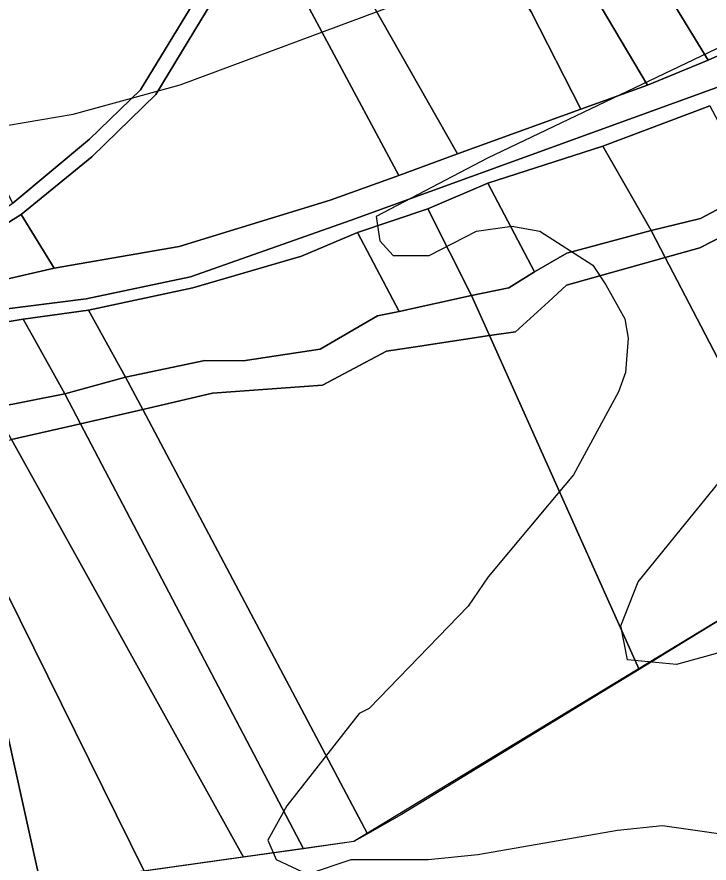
# Model space of a CAD drawing. Extents: x -510989 to -501240, y -1184665 to -1176098.
# Drawn here: x -503518.3 to -503376.2, y -1184200.7 to -1184027 of the extents above; entities that cross this region are included whole.
import ezdxf

# ---------------------------------------------------------------- set-up
doc = ezdxf.new("R2010")
doc.units = 0
for name, color, linetype in [('lesni_pozemek', 7, 'Continuous'), ('orna_puda', 7, 'Continuous'), ('ostatni_plocha_x_neplodna_puda', 7, 'Continuous'), ('ostatni_plocha_x_ostatni_komunikace', 7, 'Continuous'), ('popis', 7, 'Continuous'), ('STAV_zaplavove_uzemi', 7, 'Continuous'), ('vodni_plocha_x_vodni_tok_v_koryt_prir_n_upr', 7, 'Continuous'), ('vrstevnice_01', 7, 'Continuous'), ('vrstevnice_02', 7, 'Continuous')]:
    doc.layers.add(name, color=color, linetype=linetype)

msp = doc.modelspace()

# ---------------------------------------------------------------- linework, layer by layer
at = {"layer": 'lesni_pozemek'}
msp.add_lwpolyline([(-503662.92, -1183634.99), (-503622.31, -1183707.4), (-503587.58, -1183777.55), (-503576.52, -1183796.27), (-503543.5, -1183866.33), (-503513.65, -1183929.65), (-503487.73, -1183968.99), (-503478.74, -1183984.9), (-503470.2, -1184003.02), (-503477.05, -1184015.77), (-503492.95, -1184041.99), (-503503.44, -1184052.15), (-503519.21, -1184065.24), (-503532.36, -1184039.22), (-503581.63, -1183948.77), (-503607.29, -1183896.32), (-503646.1, -1183814.64), (-503678.66, -1183747.47), (-503699.47, -1183689.36), (-503724.17, -1183646.44)], dxfattribs=at)
for points in [[(-503424.22, -1183931.64), (-503363.67, -1184030.26), (-503376.4, -1184035.93), (-503406.27, -1183987.12), (-503433.84, -1183942.3)], [(-503433.84, -1183942.3), (-503406.27, -1183987.12), (-503376.4, -1184035.93), (-503388.85, -1184041.06), (-503421.53, -1183986.02), (-503443.03, -1183952.82)], [(-503443.03, -1183952.82), (-503421.53, -1183986.02), (-503388.85, -1184041.06), (-503402.58, -1184046), (-503412.74, -1184026.02), (-503451.01, -1183964.84)], [(-503451.01, -1183964.84), (-503412.74, -1184026.02), (-503402.58, -1184046), (-503427.85, -1184055.16), (-503463.03, -1183993.23)], [(-503463.03, -1183993.23), (-503427.85, -1184055.16), (-503439.93, -1184059.6), (-503468.54, -1184006.18)], [(-503468.54, -1184006.18), (-503439.93, -1184059.6), (-503454.01, -1184064.64), (-503485.03, -1184074.13), (-503510.7, -1184078.63), (-503517.48, -1184067.62), (-503502.96, -1184055.78), (-503489.85, -1184042.96), (-503475.41, -1184019.1)], [(-503398.05, -1184053.54), (-503376.04, -1184045.26), (-503366.88, -1184062.5), (-503377.99, -1184068.44), (-503388.11, -1184070.88)], [(-503421.62, -1184061.14), (-503398.05, -1184053.54), (-503388.11, -1184070.88), (-503405.45, -1184075.55), (-503412.07, -1184079.35)], [(-503433.99, -1184066.4), (-503421.62, -1184061.14), (-503412.07, -1184079.35), (-503417.33, -1184082.66), (-503425.03, -1184084.22)], [(-503448.4, -1184071.27), (-503433.99, -1184066.4), (-503425.03, -1184084.22), (-503439.83, -1184087.53)], [(-503530.17, -1184075.55), (-503517.48, -1184067.62), (-503510.7, -1184078.63), (-503526.17, -1184082.17)], [(-503459.89, -1184076.14), (-503448.4, -1184071.27), (-503439.83, -1184087.53), (-503444.31, -1184088.41), (-503456.09, -1184095.23), (-503471.87, -1184097.66), (-503479.76, -1184097.56), (-503496.02, -1184100.97), (-503503.62, -1184087.24), (-503482.19, -1184082.66)], [(-503531.83, -1184091.56), (-503517.05, -1184089.09), (-503514.62, -1184093.46), (-503508.54, -1184104.38), (-503523.09, -1184107.29)]]:
    msp.add_lwpolyline(points, close=True, dxfattribs=at)
at = {"layer": 'orna_puda'}
for points in [[(-503364.49, -1184067.49), (-503336.12, -1184127.88), (-503353.05, -1184138.06), (-503385.21, -1184076.44), (-503378.11, -1184074.45)], [(-503385.21, -1184076.44), (-503353.05, -1184138.06), (-503355.44, -1184139.5), (-503377.64, -1184153.06), (-503390.56, -1184160.96), (-503421.33, -1184092.46), (-503415.98, -1184091.65), (-503409.2, -1184085.5), (-503405.49, -1184082.13)], [(-503421.33, -1184092.46), (-503390.56, -1184160.96), (-503402.81, -1184168.44), (-503439.38, -1184190.79), (-503446.36, -1184194.73), (-503492.51, -1184107.59), (-503478.19, -1184104.29), (-503455.6, -1184102.65), (-503442.44, -1184095.66), (-503436.52, -1184094.76)], [(-503492.51, -1184107.59), (-503446.36, -1184194.73), (-503449.18, -1184196.33), (-503459.53, -1184197.78), (-503505.31, -1184110.54)], [(-503519.47, -1184113.8), (-503471.83, -1184199.51), (-503492.23, -1184202.38), (-503534.73, -1184116.54), (-503527.68, -1184111.79), (-503521.76, -1184114.33)], [(-503505.31, -1184110.54), (-503459.53, -1184197.78), (-503471.83, -1184199.51), (-503519.47, -1184113.8)], [(-503534.73, -1184116.54), (-503492.23, -1184202.38), (-503513.37, -1184205.35), (-503514.23, -1184201.51), (-503521.61, -1184168.4), (-503524.28, -1184157.08), (-503522.18, -1184156.5), (-503523.45, -1184152.89), (-503525.5, -1184153.42), (-503528.31, -1184149.57), (-503536.83, -1184137.94), (-503546.44, -1184125.5), (-503549.12, -1184123.87), (-503552.48, -1184119.19), (-503538.67, -1184119.19)], [(-503546.44, -1184125.5), (-503536.83, -1184137.94), (-503528.31, -1184149.57), (-503525.5, -1184153.42), (-503524.28, -1184157.08), (-503521.61, -1184168.4), (-503514.23, -1184201.51), (-503513.37, -1184205.35), (-503515.35, -1184205.63), (-503519.26, -1184206.18), (-503522.9, -1184206.36), (-503524.33, -1184202.39), (-503526.58, -1184174.67), (-503526.75, -1184168), (-503529.24, -1184159), (-503539.47, -1184137.34), (-503549.12, -1184123.87)]]:
    msp.add_lwpolyline(points, close=True, dxfattribs=at)
at = {"layer": 'ostatni_plocha_x_neplodna_puda'}
msp.add_lwpolyline([(-503503.62, -1184087.24), (-503496.02, -1184100.97), (-503508.54, -1184104.38), (-503514.62, -1184093.46), (-503517.05, -1184089.09)], close=True, dxfattribs=at)
at = {"layer": 'ostatni_plocha_x_ostatni_komunikace'}
for points in [[(-503475.41, -1184019.1), (-503489.85, -1184042.96), (-503502.96, -1184055.78), (-503517.48, -1184067.62), (-503530.17, -1184075.55), (-503530.54, -1184075.78), (-503540.19, -1184079.31), (-503541.53, -1184080.44), (-503542.72, -1184085.95), (-503545.5, -1184086.59), (-503544.48, -1184081.56), (-503543.94, -1184078.9), (-503541.86, -1184077.23), (-503531.57, -1184073.22), (-503519.21, -1184065.24), (-503503.44, -1184052.15), (-503492.95, -1184041.99), (-503477.05, -1184015.77)], [(-503526.17, -1184082.17), (-503510.7, -1184078.63), (-503485.03, -1184074.13), (-503454.01, -1184064.64), (-503439.93, -1184059.6), (-503427.85, -1184055.16), (-503402.58, -1184046), (-503388.85, -1184041.06), (-503376.4, -1184035.93), (-503363.67, -1184030.26)], [(-503367.11, -1184038.76), (-503449.72, -1184068.75), (-503482.72, -1184080.37), (-503504.11, -1184084.91), (-503533.42, -1184088.59)]]:
    msp.add_lwpolyline(points, dxfattribs=at)
at = {"layer": 'popis'}
msp.add_lwpolyline([(-503156.84, -1183972.33), (-503172.64, -1183978.12), (-503201.43, -1183990.23), (-503213.63, -1183994.35), (-503237.68, -1184007.51), (-503236.16, -1184011.49), (-503245.18, -1184034.37), (-503259.01, -1184068.45), (-503265.83, -1184078.11), (-503274.66, -1184087.55), (-503293.08, -1184101.38), (-503316.07, -1184115.82), (-503353.05, -1184138.06), (-503449.18, -1184196.33), (-503513.37, -1184205.35)], dxfattribs=at)
at = {"layer": 'STAV_zaplavove_uzemi'}
msp.add_spline([(-502765.18, -1180820.83), (-502819.12, -1180854.68), (-502855.09, -1180856.79), (-502878.36, -1180851.5), (-502911.15, -1180848.33), (-502954.52, -1180870.54), (-502984.14, -1180869.48), (-503005.29, -1180861.02), (-503048.66, -1180872.66), (-503074.04, -1180895.93), (-503100.49, -1180910.74), (-503124.82, -1180934.01), (-503148.09, -1180961.51), (-503167.13, -1180991.13), (-503214.18, -1181039.04), (-503223.14, -1181058.24), (-503224.42, -1181086.39), (-503233.38, -1181129.91), (-503224.42, -1181152.95), (-503210.34, -1181174.71), (-503189.86, -1181187.51), (-503177.06, -1181216.94), (-503187.3, -1181265.58), (-503182.09, -1181326.92), (-503202.22, -1181367.18), (-503223.9, -1181396.6), (-503227, -1181422.93), (-503244.04, -1181475.59), (-503248.68, -1181509.66), (-503278.16, -1181558.16), (-503308.83, -1181601.52), (-503351.14, -1181645.95), (-503365.95, -1181659.7), (-503395.57, -1181685.09), (-503411.43, -1181722.11), (-503422.01, -1181739.03), (-503437.88, -1181747.49), (-503460.09, -1181743.26), (-503481.25, -1181748.55), (-503492.88, -1181761.25), (-503472.79, -1181803.56), (-503443.17, -1181840.58), (-503413.55, -1181857.5), (-503278.84, -1181941.97), (-503242.23, -1181977.17), (-503180.29, -1182027.85), (-503125.38, -1182098.25), (-503088.78, -1182167.23), (-503075.54, -1182217), (-503114.26, -1182162.8), (-503152.97, -1182091.56), (-503197.89, -1182048.2), (-503210.28, -1182032.71), (-503231.96, -1182021.87), (-503259.83, -1182017.22), (-503266.03, -1182021.87), (-503224.21, -1182048.2), (-503199.43, -1182076.07), (-503157.62, -1182114.79), (-503135.94, -1182159.7), (-503118.9, -1182207.71), (-503111.16, -1182251.07), (-503108.24, -1182409.43), (-503115.92, -1182478.55), (-503128.72, -1182603.98), (-503131.28, -1182696.13), (-503104.4, -1182780.6), (-503071.45, -1182869.91), (-503052.71, -1182886.94), (-502977.76, -1182944.86), (-502838.07, -1183047.07), (-502664.31, -1183174.84), (-502563.8, -1183270.24), (-502485.44, -1183353.71), (-502446.26, -1183432.07), (-502383.48, -1183571.46), (-502315.46, -1183658.04), (-502253.62, -1183724), (-502158.8, -1183808.51), (-502045.43, -1183923.94), (-501930, -1184016.7), (-501793.89, -1184089.91), (-501746.5, -1184127.32), (-501709.09, -1184197.15)], degree=3, dxfattribs=at)
at = {"layer": 'vodni_plocha_x_vodni_tok_v_koryt_prir_n_upr'}
for points in [[(-503533.42, -1184088.59), (-503504.11, -1184084.91), (-503482.72, -1184080.37), (-503449.72, -1184068.75), (-503367.11, -1184038.76)], [(-503376.04, -1184045.26), (-503398.05, -1184053.54), (-503421.62, -1184061.14), (-503433.99, -1184066.4), (-503448.4, -1184071.27), (-503459.89, -1184076.14), (-503482.19, -1184082.66), (-503503.62, -1184087.24), (-503517.05, -1184089.09), (-503531.83, -1184091.56)]]:
    msp.add_lwpolyline(points, dxfattribs=at)
for points in [[(-503366.88, -1184062.5), (-503364.49, -1184067.49), (-503378.11, -1184074.45), (-503385.21, -1184076.44), (-503388.11, -1184070.88), (-503377.99, -1184068.44)], [(-503405.45, -1184075.55), (-503388.11, -1184070.88), (-503385.21, -1184076.44), (-503405.49, -1184082.13), (-503409.2, -1184085.5), (-503415.98, -1184091.65), (-503421.33, -1184092.46), (-503425.03, -1184084.22), (-503417.33, -1184082.66), (-503412.07, -1184079.35)], [(-503439.83, -1184087.53), (-503425.03, -1184084.22), (-503421.33, -1184092.46), (-503436.52, -1184094.76), (-503442.44, -1184095.66), (-503455.6, -1184102.65), (-503478.19, -1184104.29), (-503492.51, -1184107.59), (-503496.02, -1184100.97), (-503479.76, -1184097.56), (-503471.87, -1184097.66), (-503456.09, -1184095.23), (-503444.31, -1184088.41)], [(-503508.54, -1184104.38), (-503496.02, -1184100.97), (-503492.51, -1184107.59), (-503505.31, -1184110.54)], [(-503523.09, -1184107.29), (-503508.54, -1184104.38), (-503505.31, -1184110.54), (-503519.47, -1184113.8)]]:
    msp.add_lwpolyline(points, close=True, dxfattribs=at)
at = {"layer": 'vrstevnice_01'}
for points in [[(-503787.31, -1184099), (-503769, -1184098), (-503742.19, -1184092), (-503717.09, -1184083), (-503700.59, -1184074), (-503698.69, -1184068), (-503674.5, -1184054), (-503653.09, -1184037), (-503638.31, -1184031), (-503628.19, -1184030), (-503619.91, -1184031), (-503574.31, -1184046), (-503555.69, -1184050), (-503530.19, -1184051), (-503506.81, -1184047), (-503484.81, -1184041), (-503439.19, -1184024), (-503414.31, -1184014), (-503346.47, -1183990.98)], [(-503361.33, -1184154.01), (-503382.91, -1184160), (-503393, -1184159), (-503394.31, -1184152), (-503390.81, -1184143), (-503366.41, -1184113), (-503357.14, -1184108.03)]]:
    msp.add_lwpolyline(points, dxfattribs=at)
at = {"layer": 'vrstevnice_02'}
msp.add_lwpolyline([(-503373.41, -1184033), (-503421.69, -1184056), (-503444.59, -1184068), (-503443.81, -1184073), (-503441.09, -1184076), (-503433.69, -1184076), (-503424, -1184071), (-503416.69, -1184070), (-503411, -1184071), (-503400.09, -1184078), (-503397.41, -1184082), (-503393.5, -1184089), (-503392.81, -1184093), (-503393.41, -1184100), (-503394.81, -1184104), (-503404.09, -1184121), (-503409.09, -1184127), (-503421.59, -1184142), (-503425.69, -1184148), (-503446, -1184169), (-503448.09, -1184170), (-503462.91, -1184189), (-503466.81, -1184196), (-503465.09, -1184200), (-503458.69, -1184203), (-503449.69, -1184200), (-503433.91, -1184200), (-503423.69, -1184199), (-503395, -1184194), (-503385.81, -1184193), (-503365.16, -1184195.99)], dxfattribs=at)

doc.saveas('drawing.dxf')
